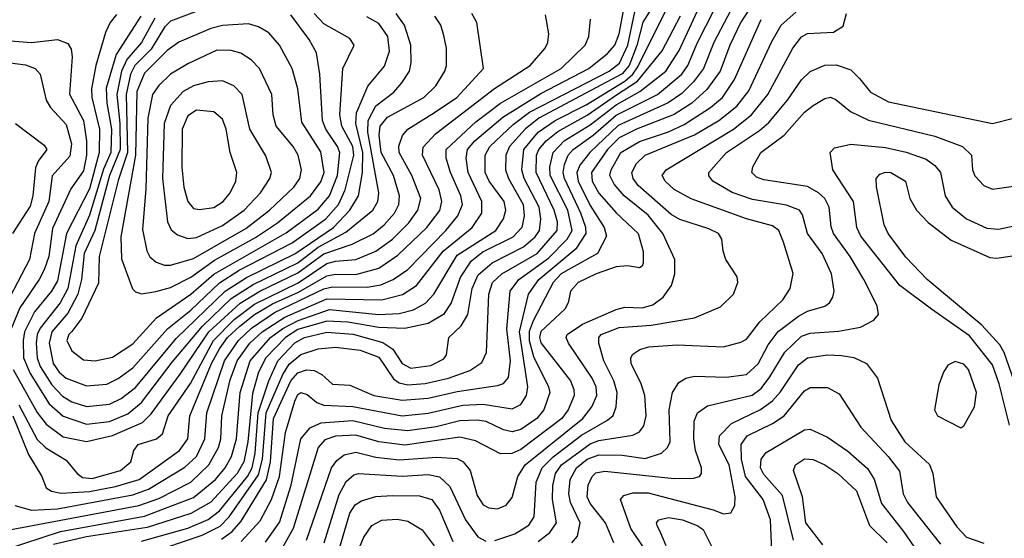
# Model space of a CAD drawing. Extents: x 997028 to 1115134, y 536408 to 618974.
# Tile 322 of 473: x 1032444 to 1035845, y 603061 to 604853. Entities that reach past the tile are written whole.
import ezdxf

# ---------------------------------------------------------------- set-up
doc = ezdxf.new("R2010")
doc.units = 0

msp = doc.modelspace()

# ---------------------------------------------------------------- linework, layer by layer
at = {"layer": '0CON10XD'}
for points in [[(1032415, 603092.1), (1032855.7, 603174.3), (1032925, 603199.2), (1033035, 603254.8), (1033097.8, 603315), (1033130.9, 603375), (1033138.9, 603405), (1033142.2, 603485), (1033171.3, 603608.7), (1033195.1, 603675), (1033238.8, 603735), (1033282.4, 603775), (1033360.8, 603825), (1033505, 603888.7), (1033695.1, 603884.9), (1033766.8, 603903.2), (1033815, 603934.4), (1033907, 604053), (1034007.7, 604135), (1034040.2, 604185), (1034041.1, 604225), (1033994, 604325), (1033986.1, 604375), (1033991.2, 604405), (1034017, 604435), (1034113.1, 604516.9), (1034245, 604597.8), (1034409.8, 604685), (1034475, 604736.9), (1034499.6, 604765), (1034514.5, 604805), (1034544.8, 604965)], [(1034936.7, 604955), (1034841.6, 604775), (1034806.7, 604685), (1034771.7, 604638.3), (1034731.5, 604598.5), (1034684.3, 604565.7), (1034511.9, 604488.1), (1034414.2, 604395), (1034379.5, 604350.5), (1034369.2, 604325), (1034373.8, 604295), (1034415, 604210.7), (1034463.6, 604135), (1034470.7, 604105), (1034440, 604045), (1034349.5, 603995), (1034315, 603974.6), (1034287.5, 603945), (1034217.5, 603812.5), (1034204.7, 603775.3), (1034204.3, 603745), (1034219.7, 603689.7), (1034271.1, 603585), (1034275.7, 603565), (1034255, 603505.5), (1034231.1, 603475), (1034175, 603437.4), (1034145, 603428.9), (1034115, 603436.4), (1034055.6, 603465), (1034025, 603470), (1033965, 603467.6), (1033883.1, 603446.9), (1033785, 603432.9), (1033705, 603440.5), (1033595, 603467.3), (1033485, 603459.5), (1033445, 603442), (1033414.9, 603405.1), (1033379.8, 603239.8), (1033341.3, 603118.7), (1033292.7, 603047.3)], [(1034646, 604924), (1034597.2, 604845), (1034576.3, 604763.7), (1034549.2, 604695), (1034525, 604665.8), (1034237, 604513), (1034190.1, 604475), (1034136.7, 604415), (1034123.2, 604385), (1034122.8, 604335), (1034132.5, 604305), (1034183.2, 604215), (1034186.9, 604175), (1034178.5, 604135), (1034148.3, 604101.7), (1034045, 604050.8), (1034000.3, 604015), (1033966.6, 603965), (1033934.8, 603875), (1033908.6, 603835), (1033855, 603803.2), (1033775, 603786.4), (1033685, 603790.1), (1033578.1, 603808.1), (1033505, 603812.1), (1033405, 603782.2), (1033362.1, 603755), (1033294.8, 603685.2), (1033269.5, 603635), (1033248.3, 603561.7), (1033232, 603395), (1033218.6, 603325), (1033195.4, 603285), (1033105, 603185.7), (1033035, 603146.6), (1032885, 603098.7), (1032675, 603066.2), (1032560.7, 603039.3)], [(1032865, 603051.8), (1033025, 603096.8), (1033095, 603126.4), (1033135, 603156.3), (1033231.3, 603275), (1033247.5, 603305), (1033257.7, 603355), (1033268, 603495), (1033305.1, 603604.9), (1033335.8, 603675), (1033395, 603736.6), (1033428.4, 603755), (1033505, 603773.4), (1033596.7, 603766.7), (1033698.4, 603738.4), (1033733, 603715), (1033765.2, 603665), (1033795, 603649), (1033865, 603658.3), (1033909, 603681), (1033918.5, 603695), (1033926.2, 603755), (1033968.8, 603795), (1033992.6, 603835), (1034007.6, 603925), (1034028.3, 603971.7), (1034076.8, 604013.2), (1034185, 604068.8), (1034225, 604103.1), (1034239.8, 604125), (1034244.3, 604165), (1034238.4, 604205), (1034186.8, 604305), (1034179.4, 604335), (1034186.1, 604405), (1034234.9, 604465.1), (1034293.4, 604505), (1034400.6, 604559.4), (1034535, 604641.3), (1034562.4, 604665), (1034579.6, 604690.4), (1034692.2, 604917.8)], [(1033141.8, 603058.2), (1033178.4, 603085), (1033209.1, 603120.9), (1033297.2, 603262.8), (1033310.8, 603325), (1033320.7, 603475), (1033380.8, 603605), (1033405, 603633.6), (1033435, 603643.4), (1033461, 603641), (1033487.6, 603627.6), (1033525, 603593.6), (1033585, 603590.9), (1033667.8, 603555), (1033765, 603538.2), (1033855, 603545.9), (1033955, 603569.1), (1034095, 603589.2), (1034115, 603596.1), (1034133, 603617), (1034139.8, 603675), (1034126.8, 603785), (1034139.1, 603915), (1034168.1, 603955), (1034270.8, 604029.2), (1034335.7, 604095), (1034353.2, 604125), (1034337.9, 604195), (1034277, 604315), (1034275.6, 604345), (1034286.5, 604395), (1034324.8, 604435.2), (1034415, 604490.5), (1034505, 604559.5), (1034586.8, 604605), (1034675.9, 604675), (1034722.8, 604747.2), (1034807.3, 604932.7)], [(1033209.7, 603050.3), (1033275, 603121.1), (1033314.7, 603195.3), (1033341.7, 603275), (1033362.6, 603427.4), (1033395, 603535.5), (1033405, 603558), (1033415, 603565.3), (1033437.7, 603557.7), (1033470.4, 603530.4), (1033495, 603521.4), (1033595, 603517.2), (1033765, 603484.1), (1033855, 603493.3), (1033975, 603520.9), (1034045, 603524.3), (1034145, 603508.5), (1034175, 603523.8), (1034195.2, 603555), (1034200, 603585), (1034170.6, 603775), (1034201.5, 603905), (1034237, 603955), (1034369.1, 604065), (1034400.8, 604115), (1034400.1, 604135), (1034382.7, 604185), (1034325.8, 604305), (1034321.6, 604325), (1034326.5, 604353.5), (1034339, 604385), (1034355.9, 604405), (1034425, 604454.4), (1034505, 604523), (1034646.9, 604595), (1034731.8, 604665), (1034752.3, 604695), (1034785.1, 604775), (1034871.6, 604945)], [(1034085, 603053.7), (1034155, 603077), (1034202.9, 603107.1), (1034221.9, 603135), (1034228.7, 603255), (1034249.1, 603305), (1034286.9, 603343.1), (1034385, 603418.1), (1034475, 603469), (1034493.9, 603486.1), (1034504.8, 603515.2), (1034508.1, 603565), (1034496.2, 603605), (1034461.9, 603675), (1034444.7, 603735), (1034444.7, 603755), (1034452.8, 603765), (1034515, 603789.7), (1034625, 603798.1), (1034775, 603823.2), (1034865, 603860.9), (1034909.5, 603905), (1034924.6, 603945), (1034922.1, 603965), (1034883.8, 604025), (1034874, 604054), (1034870, 604095), (1034858.1, 604115), (1034825, 604131.2), (1034725, 604163.1), (1034695, 604180.4), (1034580.3, 604280.3), (1034562.9, 604305), (1034559, 604325), (1034575, 604355.9), (1034604.7, 604385), (1034775, 604455.9), (1034859, 604505), (1034921.2, 604555), (1034962.5, 604607.5), (1035041.8, 604778.2), (1035074.3, 604835), (1035175.9, 604925)], [(1034999.8, 604945), (1034935, 604844.7), (1034896.8, 604765), (1034863.6, 604675), (1034818.2, 604611.8), (1034766, 604565), (1034705, 604525.4), (1034575.3, 604475), (1034515, 604445.1), (1034474.6, 604405), (1034419.4, 604325), (1034421.5, 604295), (1034445, 604253.9), (1034505, 604186.5), (1034580.6, 604115), (1034598.2, 604051.8), (1034598.3, 604011.7)], [(1032395, 603022), (1032585, 603084.5), (1032875, 603138.2), (1033045, 603201.9), (1033121, 603265), (1033154.2, 603305), (1033176.3, 603343.7), (1033192.9, 603405), (1033205.8, 603565), (1033240, 603675), (1033310.4, 603755), (1033353.5, 603786.5), (1033405.9, 603814.1), (1033515, 603851.8), (1033685, 603834.7), (1033755, 603838.2), (1033805, 603850.2), (1033846.4, 603873.6), (1033875.3, 603904.7), (1033955, 604039.7), (1034088.8, 604125), (1034116, 604165), (1034123.3, 604195), (1034117.3, 604225), (1034065.9, 604295), (1034052.6, 604325), (1034052, 604385), (1034068, 604415), (1034148.8, 604491.2), (1034205.7, 604534.3), (1034480, 604675), (1034516.3, 604703.7), (1034544.4, 604765), (1034569.4, 604880.6)], [(1033057.1, 604882.9), (1032965, 604847.7), (1032945, 604827.8), (1032898.4, 604751.6), (1032842.5, 604695), (1032827.4, 604665), (1032812.1, 604595), (1032817, 604395), (1032785, 604297.7), (1032718.8, 604035), (1032716.6, 603943.4), (1032658.6, 603821.4), (1032624.2, 603775.8), (1032613.8, 603765), (1032607.6, 603745), (1032625, 603708.9), (1032665, 603678.4), (1032705, 603674.2)], [(1032420.5, 603485), (1032475, 603350.6), (1032521.1, 603275), (1032535.5, 603235.5), (1032554, 603224), (1032587.5, 603217.5), (1032685, 603222.8), (1032775, 603240.1), (1032857.5, 603265), (1032996, 603365), (1033024.8, 603405), (1033032.1, 603485), (1033107.2, 603665), (1033135, 603715.5), (1033162.7, 603755), (1033205, 603794.3), (1033255.5, 603834.5), (1033318.2, 603871.8), (1033408, 603912), (1033505, 603968.3), (1033535, 603974), (1033605, 603972.4), (1033684.9, 603995.1), (1033750.5, 604039.5), (1033850.7, 604135), (1033895.6, 604194.4), (1033902.1, 604225), (1033892.8, 604265), (1033836, 604385), (1033837.6, 604412.4), (1033881, 604459), (1034084.4, 604615.6), (1034207.3, 604695), (1034259.3, 604755), (1034268.7, 604775), (1034271.6, 604805), (1034260.6, 604870.6)], [(1032421.4, 603645), (1032505, 603495.7), (1032535.3, 603455.3), (1032595, 603411.5), (1032675, 603395.2), (1032765, 603417), (1032868.1, 603461.9), (1032898.3, 603491.7), (1032998.5, 603628.5), (1033097.8, 603775), (1033205.7, 603874.3), (1033274.3, 603915.7), (1033405, 603978.1), (1033495, 604044.5), (1033592.9, 604077.1), (1033665, 604113.4), (1033703.5, 604145), (1033738.7, 604185), (1033754.4, 604215), (1033756.2, 604245), (1033735.5, 604315), (1033692.4, 604395), (1033686, 604454), (1033689.7, 604485), (1033715, 604516.7), (1033840.7, 604585), (1033881.8, 604625), (1033912.8, 604675), (1033918.4, 604695), (1033918.2, 604755), (1033909, 604799), (1033899.1, 604835), (1033878.7, 604865)], [(1032427.3, 603175), (1032485, 603157.9), (1032575, 603162.6), (1032835, 603211.1), (1032889.1, 603230.9), (1033015, 603306.9), (1033055, 603344.4), (1033083.8, 603405), (1033091.2, 603495), (1033152.3, 603675), (1033200.3, 603745), (1033245, 603787.3), (1033325, 603841.4), (1033495, 603923.6), (1033525, 603930.6), (1033645, 603928.8), (1033692.3, 603937.7), (1033734.7, 603955), (1033785, 603990.2), (1033915.9, 604125), (1033958.3, 604175), (1033973.4, 604215), (1033968.5, 604245), (1033932.8, 604325), (1033917.8, 604375), (1033917.6, 604405), (1034019.4, 604500.6), (1034105.6, 604565), (1034314.2, 604685), (1034397.1, 604765), (1034410, 604795), (1034416.2, 604855)], [(1032441.9, 603521.9), (1032505, 603402.5), (1032535, 603373.7), (1032605, 603331.2), (1032642.7, 603285), (1032661.8, 603271.8), (1032695, 603267.6), (1032792.3, 603295), (1032828, 603325), (1032839.2, 603365), (1032853.5, 603385), (1032917.5, 603405), (1032938.2, 603421.8), (1032957.2, 603485), (1033034.1, 603595.9), (1033114, 603745), (1033185, 603817.3), (1033255, 603870.7), (1033405.8, 603944.2), (1033505, 604010.5), (1033535, 604018.9), (1033605, 604024.6), (1033675, 604053.6), (1033732.3, 604095), (1033788.3, 604151.7), (1033820, 604195), (1033829.6, 604235), (1033799, 604315), (1033755.2, 604395), (1033753.5, 604416.5), (1033767.2, 604452.8), (1033784.7, 604475), (1033877.6, 604532.4), (1033954.3, 604585), (1034046, 604685), (1034023.6, 604843.6), (1034006.7, 604875)], [(1032778.5, 604871.5), (1032756.6, 604843.4), (1032741, 604809), (1032706.9, 604695), (1032692, 604615), (1032693.2, 604585), (1032720.2, 604475), (1032719.4, 604395), (1032685, 604269.4), (1032605.9, 604115), (1032575, 603950.9), (1032553.8, 603915), (1032495.6, 603844.4), (1032461.6, 603775), (1032456.1, 603745), (1032457.9, 603685), (1032480.5, 603630.5), (1032546.3, 603526.3), (1032595, 603483.8), (1032675, 603456)], [(1032862.6, 604865), (1032777.1, 604732.9), (1032743.1, 604616.9), (1032745.1, 604564.9), (1032762.1, 604475), (1032759.5, 604395), (1032733.4, 604336.6), (1032685, 604177.4), (1032637.8, 604072.2), (1032610.9, 603925), (1032584, 603875), (1032515, 603787.3), (1032505.1, 603765), (1032501.8, 603735), (1032504.9, 603685), (1032515.4, 603655), (1032555, 603591.1), (1032592, 603552), (1032625, 603533.2), (1032675, 603517.2)], [(1032911.5, 604858.5), (1032865.4, 604775), (1032814.7, 604715.3), (1032795.8, 604675), (1032779.7, 604595), (1032790.3, 604495), (1032791.6, 604405), (1032754.5, 604315), (1032704.5, 604124.5), (1032667.6, 604045), (1032658.4, 603955), (1032644.7, 603905), (1032611.2, 603838.8), (1032555, 603774.4), (1032545.8, 603735), (1032560, 603665), (1032581.1, 603635), (1032605, 603614.4), (1032675, 603588.1)], [(1032675, 603588.1), (1032745, 603594), (1032785, 603612.9), (1032835, 603650), (1032955.4, 603784.6), (1033035, 603849.6), (1033135, 603944), (1033202.6, 603987.4), (1033385, 604082.4), (1033501.9, 604165), (1033545.8, 604214.2), (1033568.9, 604265), (1033598.2, 604385), (1033595.1, 604415), (1033557.4, 604485), (1033550.1, 604525), (1033560, 604685), (1033600, 604765), (1033585, 604788.8), (1033531.7, 604818.3), (1033495, 604839.3), (1033462.1, 604875)], [(1032675, 603456), (1032755, 603464.4), (1032818.3, 603491.7), (1032865, 603530.2), (1032970.6, 603669.4), (1033075.4, 603794.6), (1033175, 603890.2), (1033251.3, 603938.7), (1033405, 604013.3), (1033475, 604067.5), (1033571.3, 604118.7), (1033663.9, 604195), (1033681, 604225), (1033685.2, 604255), (1033646.8, 604465), (1033648, 604505), (1033675, 604555.9), (1033736.7, 604603.3), (1033764.1, 604635), (1033790.8, 604675), (1033796.4, 604705), (1033795.2, 604765.2), (1033773.2, 604835), (1033744.4, 604874.4)], [(1032675, 603517.2), (1032755, 603524.5), (1032795, 603544.1), (1032845, 603582.9), (1032985, 603752), (1033154.5, 603915.5), (1033227.6, 603962.4), (1033395, 604044.5), (1033527.9, 604135), (1033584.6, 604195), (1033614.9, 604245.1), (1033628.4, 604325), (1033629.7, 604395), (1033605.9, 604494.1), (1033608.1, 604531.9), (1033646.8, 604623.2), (1033705, 604692.7), (1033721.8, 604745), (1033715.8, 604795.8), (1033685, 604840.7), (1033643.5, 604863.5)], [(1032705, 603674.2), (1032765, 603687.4), (1032835, 603733), (1032917.4, 603822.6), (1033035, 603905.4), (1033115.5, 603974.5), (1033365, 604117.2), (1033475, 604198.6), (1033515, 604245.2), (1033541.6, 604315), (1033549.7, 604395), (1033542.7, 604415), (1033501.9, 604475), (1033490.3, 604505), (1033480.8, 604665), (1033469.2, 604739.2), (1033444.2, 604785), (1033380.7, 604870.7)], [(1032885, 603007.1), (1033075, 603072.3), (1033136.7, 603103.3), (1033168.5, 603135), (1033269.6, 603280.4), (1033282.9, 603335), (1033295.3, 603494.7), (1033353.3, 603626.7), (1033375, 603662.7), (1033415, 603696.5), (1033475, 603716), (1033535, 603721.9), (1033620.9, 603710.9), (1033685, 603687.7), (1033735, 603612), (1033755, 603598.8), (1033785, 603592), (1033845, 603596.4), (1033925.5, 603615), (1033998.7, 603641.3), (1034041.2, 603668.8), (1034056.5, 603703.5), (1034064.8, 603905), (1034077.9, 603945), (1034109.5, 603975), (1034232.3, 604045), (1034300.4, 604125), (1034301.8, 604155), (1034290.8, 604195), (1034228, 604325), (1034229.9, 604385), (1034237, 604405), (1034262.7, 604435), (1034302.7, 604467.3), (1034405, 604523.8), (1034506, 604594), (1034578.5, 604641.5), (1034664, 604746), (1034726.7, 604866.7)], [(1033435.3, 603054.7), (1033521.6, 603305), (1033539.4, 603330.6), (1033565, 603349.1), (1033605, 603359.2), (1033675, 603341.7), (1033755, 603331.9), (1033885, 603341.9), (1033955, 603336.5), (1033975.9, 603325), (1034000.5, 603295), (1034025, 603209.4), (1034045, 603176.8), (1034065, 603166), (1034095, 603163.2), (1034125, 603175.5), (1034145, 603201.9), (1034165.2, 603275), (1034190.5, 603315), (1034390, 603475), (1034420.8, 603515), (1034438.1, 603555), (1034435.9, 603585), (1034421.9, 603615), (1034339.8, 603735), (1034331.4, 603755), (1034335, 603765.3), (1034388.4, 603801.6), (1034505, 603852.4), (1034535, 603859.6), (1034595, 603857.8), (1034631.5, 603868.5), (1034667.3, 603895), (1034695.4, 603935), (1034706.9, 603975), (1034706.9, 604025), (1034666, 604115), (1034615, 604177.9), (1034532.6, 604245), (1034497.5, 604285), (1034483, 604315), (1034487.6, 604335), (1034520.8, 604395), (1034585, 604432.8), (1034685, 604465.9), (1034739.2, 604490.8), (1034830.2, 604549.8), (1034871.9, 604585), (1034913.4, 604646.6), (1035005.8, 604854.2)], [(1034235, 603050.5), (1034275, 603081.1), (1034298.7, 603115), (1034284.6, 603195), (1034285.9, 603244.1), (1034295.4, 603285), (1034315.7, 603315), (1034415, 603388), (1034445, 603399.6), (1034562.1, 603417.9), (1034585, 603429.5), (1034600, 603450), (1034608.5, 603485), (1034603.4, 603555), (1034591.2, 603595), (1034555.9, 603665), (1034555.3, 603685), (1034562.6, 603697.4), (1034586, 603714), (1034617, 603723), (1034715, 603730.3), (1034875, 603722.9), (1034935, 603738.7), (1034955, 603749.6), (1035000.9, 603809.1), (1035080, 603885), (1035106, 603925), (1035116, 603976), (1035082.5, 604085), (1035066.7, 604125), (1035045, 604140.5), (1034955, 604165.6), (1034763.9, 604233.9), (1034705, 604266.9), (1034673.9, 604295), (1034663.1, 604315), (1034677.1, 604335), (1034909.5, 604475), (1034971.9, 604525), (1035028.7, 604595), (1035114.3, 604755), (1035145, 604793.7), (1035165, 604805.2), (1035255, 604810), (1035288.6, 604831.4), (1035300, 604875)], [(1032865, 603906.1), (1032915, 603913.8), (1032965, 603928.4), (1033035, 603963.4), (1033117.6, 604022.4), (1033259.1, 604100.9), (1033335, 604151), (1033449.4, 604245), (1033485, 604293.1), (1033495.7, 604325), (1033485, 604396.2), (1033418.6, 604498.7), (1033404.8, 604614.8), (1033385.3, 604685), (1033341.6, 604765), (1033305, 604807.9), (1033269, 604829), (1033235, 604839.2), (1033145, 604833.6), (1033105, 604822.9), (1032994.5, 604775.5), (1032953.5, 604746.5), (1032875, 604668.9), (1032849.2, 604605), (1032844.9, 604385.1), (1032793.4, 604103.4), (1032796.6, 604026.6), (1032833.8, 603923.8), (1032845, 603912.5), (1032865, 603906.1)], [(1032325, 604787.7), (1032485.7, 604774.3), (1032575, 604784.6), (1032610.8, 604770.8), (1032621.7, 604751.7), (1032626, 604725), (1032616, 604596), (1032665, 604505.4), (1032674.9, 604434.9), (1032674.9, 604385.1), (1032665, 604330.5), (1032621.2, 604268.8), (1032558.3, 604131.7), (1032544.8, 604035), (1032529.2, 603989.2), (1032512, 603955), (1032445, 603858.2), (1032414.9, 603785)], [(1032965, 604004.8), (1033045, 604027.7), (1033225, 604131.7), (1033307.8, 604195), (1033391.2, 604275), (1033412, 604305), (1033418, 604335), (1033406.7, 604385), (1033389.3, 604415), (1033330.2, 604485), (1033320, 604525), (1033314.8, 604595), (1033272.8, 604685), (1033244.5, 604714.5), (1033207.9, 604737.9), (1033175, 604747.2), (1033125, 604747.6), (1033025, 604700.4), (1032965.4, 604664.6), (1032924.6, 604625.4), (1032903.7, 604595), (1032887.1, 604512.9), (1032880.6, 604269.4), (1032868.2, 604128.2), (1032883.6, 604055), (1032894.4, 604034.4), (1032915.9, 604015.9), (1032944.8, 604004.8), (1032965, 604004.8)], [(1032385, 604707.9), (1032465, 604697.7), (1032498.2, 604685), (1032514.7, 604665), (1032536.1, 604575), (1032550.5, 604550.5), (1032605, 604490.7), (1032623.9, 604423.9), (1032617.8, 604382.2), (1032556.4, 604313.6), (1032544.8, 604224.8), (1032495.8, 604115), (1032477.9, 604025), (1032368, 603815)], [(1035029.6, 603729.6), (1035064.3, 603775.7), (1035135, 603828.4), (1035165, 603845.8), (1035225, 603863.1), (1035241.1, 603875), (1035253.6, 603895), (1035257.5, 603915), (1035248.4, 603975), (1035216.6, 604045), (1035165.2, 604115), (1035148.8, 604178.8), (1035137.8, 604195), (1035092.6, 604212.6), (1034975, 604232.2), (1034905, 604256.7), (1034838.5, 604295), (1034824.3, 604314.3), (1034825.3, 604325), (1034885.3, 604395), (1034999.4, 604470.6), (1035031.5, 604498.5), (1035096.1, 604575), (1035145, 604646), (1035175.2, 604674.8), (1035225, 604695.8), (1035265, 604696.8), (1035315, 604680.4), (1035345, 604650.6), (1035382.8, 604602.8), (1035445, 604570), (1035805, 604494.1), (1035876.6, 604513.4)], [(1033025, 604097.4), (1033055, 604101.2), (1033145, 604142.2), (1033219.3, 604195), (1033276.1, 604255), (1033308.9, 604305), (1033314.7, 604325), (1033295, 604383.1), (1033239.1, 604475), (1033212.8, 604595), (1033183.6, 604625), (1033145, 604641.9), (1033095, 604639), (1033045, 604624.4), (1033009.1, 604605), (1032965, 604556.8), (1032943.3, 604495), (1032937.9, 604305), (1032954.4, 604154.4), (1032967.5, 604127.5), (1032990, 604110), (1033025, 604097.4)], [(1034496.9, 603045), (1034467.7, 603115), (1034415, 603181.9), (1034404.6, 603204.6), (1034407.7, 603245), (1034421.2, 603275), (1034435, 603287), (1034465, 603293.6), (1034705, 603268.3), (1034771.2, 603268.8), (1034792, 603275), (1034798.9, 603285), (1034799.6, 603305), (1034778.8, 603365), (1034772.8, 603405), (1034774.4, 603465.6), (1034785.9, 603495), (1034820.6, 603519.4), (1034973.9, 603556.1), (1035005, 603579), (1035035, 603619.7), (1035086.9, 603705), (1035145, 603759.6), (1035175, 603770.6), (1035272.5, 603777.5), (1035348.7, 603791.3), (1035394.3, 603815), (1035410.5, 603835), (1035406.2, 603865), (1035360, 603955), (1035313, 604035), (1035254.8, 604115), (1035247.2, 604137.2), (1035240.7, 604205), (1035225.4, 604235.4), (1035204.1, 604255), (1035165, 604276.7), (1035015, 604299.5), (1034989.2, 604309.2), (1034972.7, 604325), (1034976.2, 604345), (1035003.9, 604395), (1035085.4, 604454.6), (1035155, 604534.1), (1035185, 604557.1), (1035225, 604580.9), (1035245, 604585.3), (1035265, 604576.6), (1035314, 604536), (1035375.8, 604505.8), (1035605, 604450.6), (1035701.1, 604415), (1035732.2, 604385), (1035735.6, 604335), (1035743.3, 604313.3), (1035775, 604280.5), (1035805, 604267.3), (1035885, 604279.5)], [(1033065, 604197.1), (1033115, 604204.8), (1033146.7, 604225), (1033171.6, 604255), (1033190.9, 604295), (1033194.7, 604325), (1033171.4, 604395), (1033157.8, 604475), (1033145, 604510), (1033115, 604534.7), (1033055, 604540.3), (1033025, 604520.6), (1033005.5, 604475), (1033004.1, 604344.1), (1033011.9, 604275), (1033025, 604225.5), (1033045, 604200.7), (1033065, 604197.1)], [(1032429.5, 604495), (1032529.3, 604419.3), (1032538.5, 604405), (1032508.4, 604365), (1032498.6, 604341.3), (1032490.3, 604245), (1032481.1, 604208.9), (1032419.1, 604115)], [(1035862.7, 603452.7), (1035827.8, 603595), (1035805, 603660.3), (1035725, 603761.3), (1035593.4, 603853.5), (1035484.6, 603934.6), (1035349.8, 604105), (1035336.5, 604135), (1035324.3, 604225), (1035252.9, 604335), (1035244, 604395), (1035258.9, 604411.1), (1035315, 604422.7), (1035435, 604412), (1035506, 604396), (1035575, 604371.1), (1035605, 604349.7), (1035624.7, 604325), (1035640.8, 604245), (1035664.7, 604205), (1035715, 604165.3), (1035785, 604133.1), (1035825, 604130), (1035995, 604165.4)], [(1035897, 603555), (1035845, 603703.1), (1035829.5, 603729.5), (1035767.3, 603797.3), (1035579.1, 603955), (1035505, 604032.5), (1035444, 604115), (1035430, 604145), (1035403.9, 604276.1), (1035402.7, 604305), (1035415, 604319.6), (1035435, 604326.8), (1035453.8, 604325), (1035504.2, 604295), (1035518.9, 604235), (1035541.8, 604195), (1035582.8, 604152.8), (1035661.5, 604091.5), (1035795, 604031.6), (1035819.5, 604029.5), (1035895, 604040.9)], [(1034598.3, 604011.7), (1034595, 604001.2), (1034585, 603995.8), (1034543.3, 604003.3), (1034505, 603998.8), (1034435.4, 603975), (1034373.8, 603945), (1034346.6, 603915), (1034338.8, 603875), (1034327.4, 603852.6), (1034245, 603776.1), (1034239.8, 603755), (1034245, 603736.6), (1034346.9, 603605), (1034359, 603575), (1034359.4, 603555), (1034339.4, 603505), (1034316.8, 603475), (1034175, 603368.4), (1034144.3, 603354.3), (1034105, 603353.3), (1034018.4, 603398.4), (1033965, 603410.7), (1033775, 603382.6), (1033685, 603394.1), (1033605, 603418), (1033535.4, 603414.6), (1033498.7, 603401.3), (1033474.8, 603375), (1033388.8, 603095), (1033335, 602998.2)], [(1034351.2, 603045), (1034371.6, 603068.4), (1034380.2, 603115), (1034346.7, 603185), (1034341, 603215), (1034345.8, 603265), (1034368.1, 603305), (1034405, 603334.9), (1034445, 603349.4), (1034525, 603348.5), (1034605, 603336.6), (1034661.2, 603355), (1034682.4, 603375), (1034691.6, 603395), (1034687.5, 603505), (1034699.4, 603565), (1034720.6, 603599.4), (1034745.3, 603614.7), (1034775, 603621.6), (1034885, 603618.4), (1034955, 603627.2), (1034995, 603664.7), (1035029.6, 603729.6)], [(1034602.2, 603025), (1034555.6, 603095.6), (1034519.6, 603195), (1034530.8, 603209.2), (1034561.9, 603218.1), (1034615, 603218.6), (1034839.8, 603159.8), (1034875, 603145.4), (1034900.9, 603149.1), (1034914.6, 603175), (1034915.7, 603205), (1034895.5, 603315.5), (1034859.4, 603385), (1034861.1, 603415), (1034902.5, 603457.5), (1035003.2, 603506.8), (1035044.2, 603535.8), (1035072.6, 603567.4), (1035135, 603660.5), (1035165, 603685.2), (1035235, 603694.8), (1035282.7, 603692.7), (1035325.6, 603685.6), (1035368.9, 603665), (1035406.9, 603615), (1035455, 603468.5), (1035501.6, 603395), (1035586.4, 603316.4), (1035598.6, 603285), (1035609.7, 603205), (1035680.8, 603100.8), (1035715, 603064.7), (1035775, 603044)], [(1035695, 603442.5), (1035705, 603450), (1035742.9, 603515), (1035749.2, 603565), (1035722.1, 603645), (1035705, 603663.3), (1035675, 603671.9), (1035650.3, 603659.7), (1035635.8, 603635), (1035618.8, 603591.2), (1035604.2, 603505), (1035615, 603484), (1035695, 603442.5)], [(1035042, 603018), (1035037.3, 603125), (1035011.9, 603195), (1034951.2, 603275), (1034937.6, 603335), (1034936.7, 603385), (1034957.6, 603415), (1035045, 603457.5), (1035085, 603484.3), (1035155, 603570.9), (1035175, 603582.9), (1035235, 603582.9), (1035275, 603560.5), (1035349.7, 603445), (1035444, 603344), (1035483.2, 603293.2), (1035495.8, 603215), (1035511.4, 603185), (1035625, 603041.2)], [(1035116.7, 603055), (1035079.3, 603209.3), (1035015, 603281.2), (1035003.5, 603305), (1035005.8, 603335), (1035022.8, 603357.2), (1035155, 603436.6), (1035175, 603438), (1035235, 603410.7), (1035305, 603361.8), (1035372.6, 603302.6), (1035396, 603266), (1035421.4, 603181.4), (1035496.9, 603085), (1035533.1, 603033.1)], [(1035218.4, 603038.4), (1035159.4, 603115), (1035148.8, 603205), (1035117.1, 603295), (1035124.4, 603315.6), (1035155, 603336.2), (1035185, 603333.2), (1035225.5, 603315), (1035270.8, 603285), (1035335, 603225.3), (1035379.4, 603105), (1035440.5, 603045)], [(1033496.4, 603045), (1033547.4, 603212.6), (1033572.6, 603257.4), (1033599, 603281), (1033615, 603285.2), (1033765, 603276.1), (1033855, 603281.8), (1033895, 603273.9), (1033930.2, 603240.2), (1033984.8, 603125), (1034026.8, 603066.8), (1034055, 603051.8)], [(1033545, 603011.2), (1033585, 603147.7), (1033603.4, 603176.6), (1033625, 603190.5), (1033675, 603205.2), (1033730.4, 603209.6), (1033825, 603208.5), (1033868.5, 603195), (1033895, 603157.9), (1033940.7, 603050.7)], [(1033565.1, 602904.9), (1033632.9, 603065), (1033660.4, 603105), (1033695, 603123.8), (1033747.8, 603127.8), (1033785, 603120), (1033835, 603090), (1033875.6, 603035)], [(1034677.1, 603035), (1034659.3, 603079.3), (1034646.1, 603105), (1034644.5, 603115), (1034651.9, 603125), (1034685, 603132.6), (1034734.3, 603125), (1034785, 603105.7), (1034805, 603091.4), (1034853.2, 602995)]]:
    msp.add_lwpolyline(points, dxfattribs=at)

doc.saveas('drawing.dxf')
